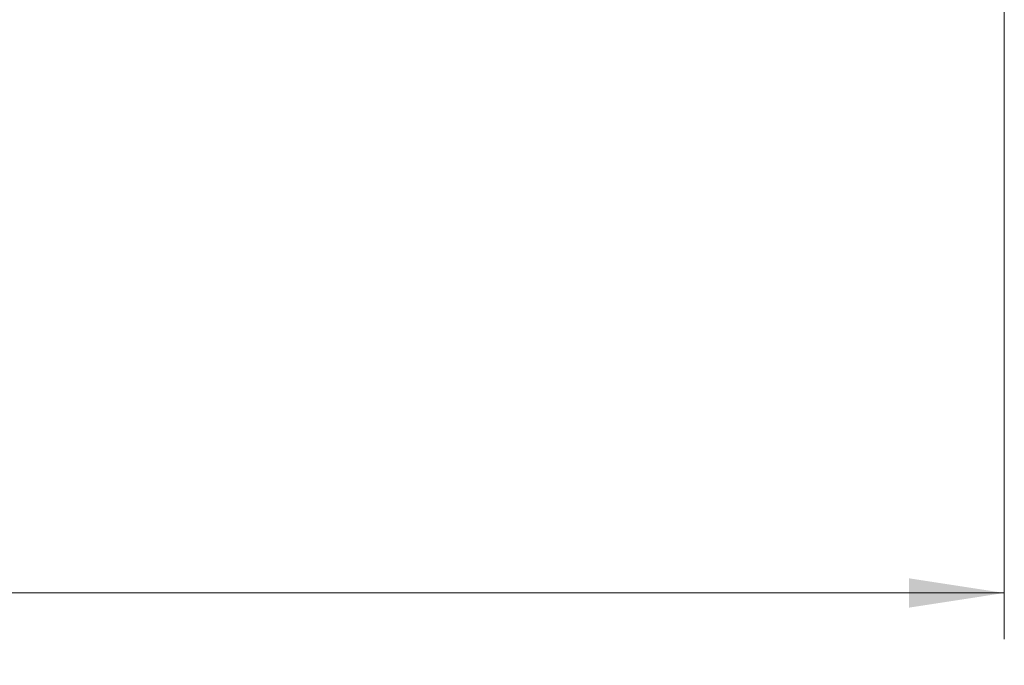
# Model space of a CAD drawing. Header units: millimetres. Extents: x 0 to 1118, y 0 to 864.
# Tile 307 of 390: x 981 to 1015, y 344 to 366. Entities that reach past the tile are written whole.
import ezdxf

# ---------------------------------------------------------------- set-up
doc = ezdxf.new("R2010")
doc.units = ezdxf.units.MM
doc.styles.add('SLDTEXTSTYLE0', font='TXT', dxfattribs={"width": 0.605})
doc.dimstyles.new('SLDDIMSTYLE5', dxfattribs={"dimtxt": 3.175, "dimasz": 3.302, "dimexe": 0, "dimexo": 0.0625, "dimgap": 0.79375, "dimtad": 0, "dimtih": 1, "dimtoh": 1, "dimlfac": 4, "dimrnd": 1e-09, "dimzin": 4, "dimdsep": 46, "dimtxsty": 'SLDTEXTSTYLE0', "dimsah": 1, "dimcen": 0.09, "dimadec": 0, "dimazin": 1, "dimtfac": 1, "dimtofl": 0, "dimtmove": 0, "dimatfit": 3, "dimfxl": 1, "dimfrac": 2, "dimtolj": 1, "dimtzin": 12, "dimarcsym": 0})

# ---------------------------------------------------------------- blocks, each defined once
blk = doc.blocks.new('_D_19')
at = {"color": 7, "linetype": 'Continuous', "lineweight": 0}
for p, q in [((1014.794, 382.696), (1014.794, 344.453)), ((793.669, 358.501), (793.669, 344.453)), ((793.669, 346.053), (897.562, 346.053)), ((1014.794, 346.053), (910.902, 346.053))]:
    blk.add_line(p, q, dxfattribs=at)
for points in [[(793.669, 346.053), (796.971, 345.545), (796.971, 346.561)], [(1014.794, 346.053), (1011.492, 346.561), (1011.492, 345.545)]]:
    blk.add_solid(points, dxfattribs=at)
at = {"color": 7, "linetype": 'Continuous', "lineweight": 0, "insert": (897.562, 347.709), "char_height": 3.175, "attachment_point": 1, "style": 'SLDTEXTSTYLE0'}
blk.add_mtext('884.50', dxfattribs=at)

msp = doc.modelspace()

# ---------------------------------------------------------------- dimensions: what is measured, and where the dimension line sits
at = {"color": 7, "linetype": 'Continuous', "lineweight": 0}
dim = msp.add_linear_dim(base=(1014.7944, 346.053), p1=(793.6694, 360.1008), p2=(1014.7944, 384.2958), dimstyle='SLDDIMSTYLE5', dxfattribs=at)
dim.commit()
dim.dimension.update_dxf_attribs({"geometry": '_D_19', "text_midpoint": (904.2319, 346.053), "dimtype": 160})

doc.saveas('drawing.dxf')
